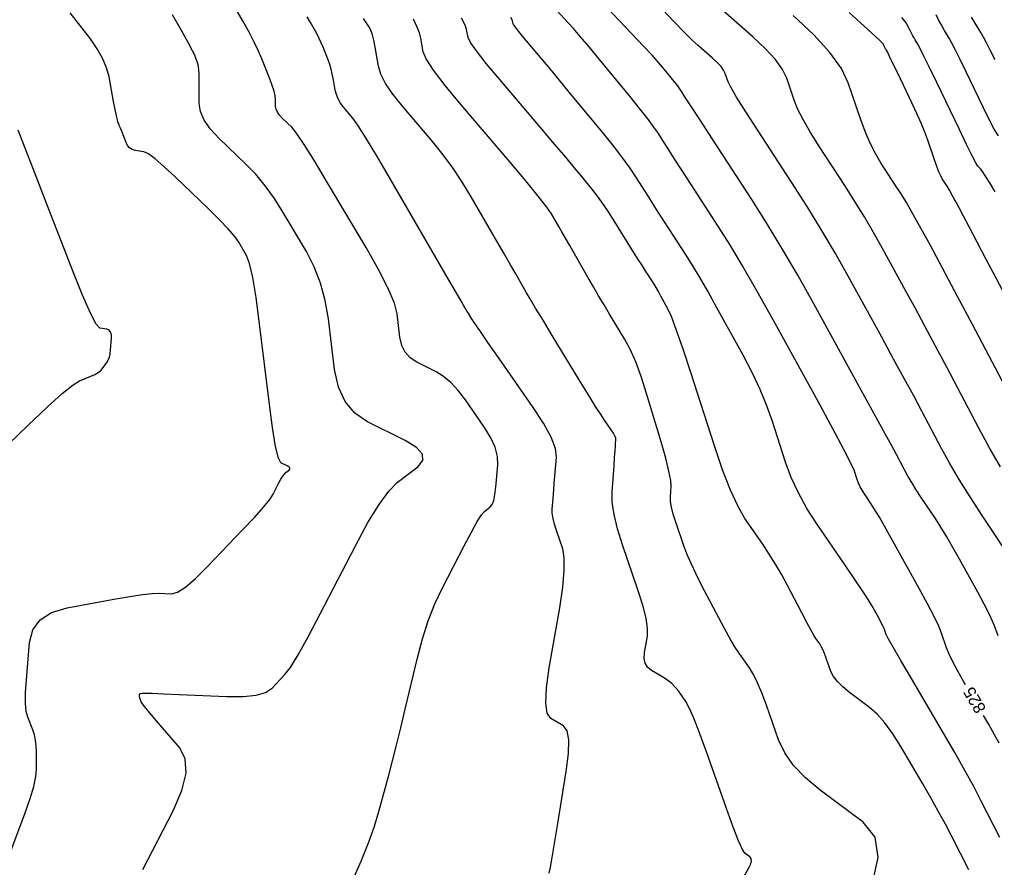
# Model space of a CAD drawing. Extents: x 2082232 to 2083549, y 592624 to 593832.
# Drawn here: x 2082317.4 to 2082374.1, y 593176.1 to 593225.4 of the extents above; entities that cross this region are included whole.
import ezdxf

# ---------------------------------------------------------------- set-up
doc = ezdxf.new("R2010")
doc.units = 0
doc.layers.add('DT_X_Contour_Major', color=7, linetype='Continuous')
doc.layers.add('DT_X_Contour_Minor', color=7, linetype='Continuous')

msp = doc.modelspace()

# ---------------------------------------------------------------- linework, layer by layer
at = {"layer": 'DT_X_Contour_Major'}
for points in [[(2082348.187, 593175.743), (2082348.258, 593176.077), (2082348.363, 593176.65), (2082348.501, 593177.464), (2082348.675, 593178.518), (2082349.182, 593181.648), (2082349.314, 593182.696), (2082349.331, 593183.489), (2082349.231, 593184.029), (2082349.016, 593184.316), (2082348.287, 593184.743), (2082348.076, 593185.047), (2082347.99, 593185.639), (2082348.029, 593186.519), (2082348.194, 593187.687), (2082348.799, 593191.185), (2082348.98, 593192.383), (2082349.07, 593193.353), (2082349.069, 593194.095), (2082348.977, 593194.609), (2082348.61, 593195.674), (2082348.492, 593196.052), (2082348.412, 593196.388), (2082348.371, 593196.681), (2082348.368, 593196.931), (2082348.412, 593197.541), (2082348.431, 593197.793), (2082348.454, 593198.093), (2082348.483, 593198.441), (2082348.516, 593198.837), (2082348.611, 593199.956), (2082348.551, 593200.454), (2082348.299, 593201.109), (2082347.856, 593201.921), (2082347.222, 593202.891), (2082345.276, 593205.685), (2082344.628, 593206.617), (2082344.144, 593207.317), (2082343.824, 593207.786), (2082343.668, 593208.023), (2082343.47, 593208.347), (2082343.403, 593208.458), (2082343.349, 593208.547), (2082343.309, 593208.614), (2082343.282, 593208.66), (2082343.229, 593208.753), (2082343.099, 593208.979), (2082342.748, 593209.584), (2082342.177, 593210.571), (2082341.384, 593211.938), (2082338.978, 593216.092), (2082338.163, 593217.484), (2082337.523, 593218.547), (2082337.059, 593219.279), (2082336.769, 593219.681), (2082336.231, 593220.314), (2082336.049, 593220.555), (2082335.907, 593220.801), (2082335.803, 593221.053), (2082335.74, 593221.312), (2082335.622, 593222.008), (2082335.57, 593222.271), (2082335.502, 593222.537), (2082335.418, 593222.806), (2082335.318, 593223.079), (2082335.03, 593223.809), (2082334.922, 593224.072), (2082334.813, 593224.316), (2082334.704, 593224.54), (2082334.595, 593224.744), (2082334.302, 593225.26), (2082334.106, 593225.585)], [(2082372.406, 593186.718), (2082372.32, 593186.863), (2082371.96, 593187.493), (2082371.672, 593188.034), (2082371.455, 593188.488), (2082371.31, 593188.854), (2082371.016, 593189.712), (2082370.853, 593190.115), (2082370.582, 593190.681), (2082370.204, 593191.409), (2082369.718, 593192.3), (2082368.281, 593194.892), (2082367.791, 593195.768), (2082367.401, 593196.455), (2082367.108, 593196.95), (2082366.915, 593197.255), (2082366.531, 593197.814), (2082366.397, 593198.023), (2082366.282, 593198.232), (2082366.186, 593198.44), (2082366.109, 593198.647), (2082365.931, 593199.199), (2082365.75, 593199.604), (2082365.34, 593200.403), (2082364.701, 593201.597), (2082363.833, 593203.186), (2082361.215, 593207.949), (2082360.281, 593209.627), (2082359.442, 593211.089), (2082358.699, 593212.335), (2082358.05, 593213.365), (2082356.448, 593215.823), (2082355.903, 593216.661), (2082355.468, 593217.332), (2082355.144, 593217.835), (2082354.93, 593218.171), (2082354.508, 593218.844), (2082354.287, 593219.165), (2082353.94, 593219.624), (2082353.469, 593220.221), (2082352.872, 593220.955), (2082351.114, 593223.099), (2082350.506, 593223.835), (2082350, 593224.437), (2082349.595, 593224.903), (2082349.294, 593225.235), (2082348.625, 593225.941)], [(2082374.571, 593209.676), (2082374.031, 593210.699), (2082373.607, 593211.502), (2082372.63, 593213.351), (2082372.3, 593213.973), (2082372.044, 593214.455), (2082371.863, 593214.796), (2082371.755, 593214.996), (2082371.565, 593215.34), (2082371.493, 593215.468), (2082371.42, 593215.594), (2082371.344, 593215.718), (2082371.266, 593215.839), (2082371.057, 593216.161), (2082370.97, 593216.32), (2082370.866, 593216.557), (2082370.744, 593216.871), (2082370.606, 593217.263), (2082370.214, 593218.412), (2082370.046, 593218.87), (2082369.838, 593219.383), (2082369.588, 593219.949), (2082369.298, 593220.57), (2082368.468, 593222.297), (2082368.194, 593222.867), (2082367.993, 593223.282), (2082367.866, 593223.543), (2082367.812, 593223.648), (2082367.767, 593223.722), (2082367.749, 593223.753), (2082367.729, 593223.788), (2082367.707, 593223.829), (2082367.684, 593223.875), (2082367.619, 593224.003), (2082367.383, 593224.238), (2082366.725, 593224.847), (2082365.644, 593225.828)], [(2082374.372, 593183.301), (2082374.082, 593183.834), (2082373.749, 593184.423), (2082373.468, 593184.907)]]:
    msp.add_lwpolyline(points, dxfattribs=at)
at = {"layer": 'DT_X_Contour_Minor'}
for points in [[(2082336.715, 593175.247), (2082337.24, 593176.434), (2082337.676, 593177.509), (2082338.024, 593178.471), (2082338.283, 593179.321), (2082338.856, 593181.439), (2082339.078, 593182.275), (2082339.311, 593183.193), (2082339.557, 593184.194), (2082339.815, 593185.277), (2082340.519, 593188.275), (2082340.809, 593189.373), (2082341.15, 593190.418), (2082341.543, 593191.41), (2082341.986, 593192.349), (2082343.237, 593194.781), (2082343.663, 593195.591), (2082344.003, 593196.197), (2082344.256, 593196.598), (2082344.423, 593196.796), (2082344.754, 593197.05), (2082344.867, 593197.194), (2082344.96, 593197.435), (2082345.032, 593197.773), (2082345.083, 593198.208), (2082345.192, 593199.496), (2082345.175, 593199.995), (2082345.043, 593200.523), (2082344.796, 593201.082), (2082344.433, 593201.67), (2082343.312, 593203.28), (2082342.89, 593203.835), (2082342.468, 593204.292), (2082342.044, 593204.651), (2082341.619, 593204.913), (2082340.483, 593205.481), (2082340.103, 593205.731), (2082339.813, 593206.055), (2082339.615, 593206.454), (2082339.507, 593206.927), (2082339.341, 593208.289), (2082339.181, 593208.913), (2082338.826, 593209.764), (2082338.277, 593210.842), (2082337.534, 593212.147), (2082335.291, 593215.928), (2082334.53, 593217.194), (2082333.929, 593218.152), (2082333.488, 593218.805), (2082333.207, 593219.151), (2082332.673, 593219.666), (2082332.497, 593219.854), (2082332.372, 593220.034), (2082332.296, 593220.206), (2082332.271, 593220.369), (2082332.27, 593220.793), (2082332.248, 593220.986), (2082332.184, 593221.247), (2082332.077, 593221.577), (2082331.928, 593221.975), (2082331.473, 593223.129), (2082331.276, 593223.59), (2082331.029, 593224.108), (2082330.73, 593224.684), (2082330.381, 593225.317), (2082329.38, 593227.082)], [(2082374.309, 593189.557), (2082374.093, 593190.132), (2082373.826, 593190.747), (2082373.506, 593191.403), (2082373.134, 593192.1), (2082372.073, 593194.014), (2082371.686, 593194.7), (2082371.322, 593195.322), (2082370.981, 593195.88), (2082370.662, 593196.375), (2082369.841, 593197.608), (2082369.55, 593198.055), (2082369.291, 593198.471), (2082369.064, 593198.854), (2082368.87, 593199.207), (2082368.396, 593200.104), (2082368.121, 593200.615), (2082367.652, 593201.475), (2082366.99, 593202.685), (2082366.134, 593204.245), (2082363.592, 593208.869), (2082362.652, 593210.55), (2082361.736, 593212.125), (2082360.844, 593213.594), (2082359.978, 593214.958), (2082357.7, 593218.452), (2082356.947, 593219.608), (2082356.396, 593220.454), (2082356.048, 593220.99), (2082355.901, 593221.218), (2082355.78, 593221.41), (2082355.717, 593221.502), (2082355.618, 593221.634), (2082355.483, 593221.805), (2082355.312, 593222.015), (2082354.808, 593222.629), (2082354.555, 593222.924), (2082354.172, 593223.347), (2082353.659, 593223.899), (2082353.018, 593224.58), (2082351.134, 593226.568)], [(2082375.383, 593193.555), (2082373.387, 593196.557), (2082372.677, 593197.645), (2082372.047, 593198.655), (2082371.496, 593199.589), (2082371.024, 593200.446), (2082369.87, 593202.629), (2082369.399, 593203.512), (2082368.854, 593204.524), (2082368.234, 593205.664), (2082367.539, 593206.932), (2082365.586, 593210.487), (2082364.843, 593211.808), (2082364.082, 593213.107), (2082363.301, 593214.384), (2082362.501, 593215.637), (2082360.341, 593218.951), (2082359.625, 593220.061), (2082359.095, 593220.905), (2082358.753, 593221.484), (2082358.598, 593221.797), (2082358.433, 593222.279), (2082358.341, 593222.471), (2082358.187, 593222.685), (2082357.971, 593222.922), (2082357.694, 593223.18), (2082356.872, 593223.899), (2082356.51, 593224.233), (2082356.04, 593224.694), (2082355.462, 593225.283), (2082354.775, 593226.001)], [(2082374.444, 593199.381), (2082373.838, 593200.459), (2082373.177, 593201.686), (2082371.344, 593205.155), (2082370.678, 593206.41), (2082370.056, 593207.572), (2082369.478, 593208.642), (2082368.944, 593209.62), (2082367.579, 593212.104), (2082367.06, 593213.028), (2082366.528, 593213.936), (2082365.982, 593214.828), (2082365.423, 593215.705), (2082363.913, 593218.021), (2082363.397, 593218.841), (2082362.981, 593219.565), (2082362.666, 593220.192), (2082362.451, 593220.723), (2082362.012, 593222.01), (2082361.765, 593222.523), (2082361.354, 593223.094), (2082360.778, 593223.725), (2082360.037, 593224.416), (2082357.843, 593226.336)], [(2082316.801, 593176.861), (2082317.693, 593179.255), (2082317.986, 593180.087), (2082318.195, 593180.787), (2082318.319, 593181.355), (2082318.36, 593181.791), (2082318.357, 593182.778), (2082318.342, 593183.136), (2082318.3, 593183.471), (2082318.231, 593183.783), (2082318.135, 593184.072), (2082317.842, 593184.81), (2082317.755, 593185.154), (2082317.713, 593185.633), (2082317.716, 593186.247), (2082317.765, 593186.995), (2082317.955, 593189.171), (2082318.144, 593189.908), (2082318.571, 593190.489), (2082319.236, 593190.913), (2082320.137, 593191.18), (2082322.857, 593191.683), (2082323.785, 593191.846), (2082324.529, 593191.959), (2082325.088, 593192.023), (2082325.464, 593192.035), (2082326.22, 593192.003), (2082326.564, 593192.092), (2082327.028, 593192.385), (2082327.611, 593192.881), (2082328.315, 593193.58), (2082330.352, 593195.716), (2082331.036, 593196.447), (2082331.56, 593197.038), (2082331.924, 593197.491), (2082332.129, 593197.803), (2082332.462, 593198.451), (2082332.581, 593198.671), (2082332.687, 593198.844), (2082332.78, 593198.97), (2082332.86, 593199.05), (2082333.056, 593199.202), (2082333.104, 593199.26), (2082333.1, 593199.321), (2082333.044, 593199.384), (2082332.935, 593199.45), (2082332.577, 593199.629), (2082332.434, 593199.9), (2082332.272, 593200.581), (2082332.091, 593201.671), (2082331.893, 593203.17), (2082331.338, 593207.712), (2082331.135, 593209.238), (2082330.941, 593210.41), (2082330.757, 593211.228), (2082330.582, 593211.692), (2082330.128, 593212.456), (2082329.89, 593212.794), (2082329.513, 593213.233), (2082329, 593213.774), (2082328.348, 593214.416), (2082326.428, 593216.265), (2082325.774, 593216.875), (2082325.252, 593217.321), (2082324.863, 593217.601), (2082324.607, 593217.716), (2082324.099, 593217.803), (2082323.923, 593217.856), (2082323.775, 593217.95), (2082323.656, 593218.084), (2082323.566, 593218.259), (2082323.294, 593218.959), (2082323.238, 593219.104), (2082323.194, 593219.217), (2082323.163, 593219.296), (2082323.097, 593219.462), (2082323.063, 593219.584), (2082323.009, 593219.823), (2082322.937, 593220.181), (2082322.845, 593220.656), (2082322.575, 593222.082), (2082322.431, 593222.621), (2082322.202, 593223.169), (2082321.887, 593223.727), (2082321.488, 593224.294), (2082320.31, 593225.817)], [(2082324.535, 593175.954), (2082326.301, 593179.367), (2082326.821, 593180.555), (2082327.059, 593181.561), (2082327.015, 593182.385), (2082326.688, 593183.025), (2082325.438, 593184.49), (2082325.025, 593184.978), (2082324.723, 593185.345), (2082324.532, 593185.59), (2082324.452, 593185.713), (2082324.386, 593185.878), (2082324.365, 593185.936), (2082324.35, 593185.985), (2082324.343, 593186.025), (2082324.342, 593186.058), (2082324.348, 593186.132), (2082324.355, 593186.157), (2082324.369, 593186.177), (2082324.392, 593186.191), (2082324.423, 593186.2), (2082324.515, 593186.217), (2082324.676, 593186.217), (2082325.087, 593186.205), (2082325.749, 593186.179), (2082326.663, 593186.141), (2082329.433, 593186.021), (2082330.377, 593186.018), (2082331.129, 593186.097), (2082331.69, 593186.26), (2082332.06, 593186.506), (2082332.791, 593187.273), (2082333.127, 593187.711), (2082333.585, 593188.449), (2082334.167, 593189.487), (2082334.871, 593190.825), (2082336.913, 593194.794), (2082337.639, 593196.14), (2082338.287, 593197.201), (2082338.857, 593197.977), (2082339.348, 593198.467), (2082340.553, 593199.396), (2082340.845, 593199.752), (2082340.819, 593200.124), (2082340.474, 593200.512), (2082339.811, 593200.915), (2082337.616, 593202.012), (2082336.879, 593202.51), (2082336.314, 593203.182), (2082335.921, 593204.029), (2082335.7, 593205.049), (2082335.339, 593208), (2082335.158, 593209.076), (2082334.884, 593210.087), (2082334.517, 593211.035), (2082334.058, 593211.919), (2082332.71, 593214.192), (2082332.195, 593215.008), (2082331.661, 593215.75), (2082331.109, 593216.419), (2082330.538, 593217.014), (2082328.991, 593218.503), (2082328.483, 593219.049), (2082328.12, 593219.571), (2082327.902, 593220.067), (2082327.828, 593220.539), (2082327.825, 593221.765), (2082327.817, 593222.185), (2082327.795, 593222.525), (2082327.759, 593222.786), (2082327.71, 593222.968), (2082327.561, 593223.347), (2082327.438, 593223.601), (2082327.182, 593224.08), (2082326.793, 593224.782), (2082326.27, 593225.708)], [(2082359.501, 593175.482), (2082359.829, 593176.076), (2082359.923, 593176.281), (2082359.961, 593176.449), (2082359.941, 593176.582), (2082359.864, 593176.679), (2082359.582, 593176.89), (2082359.435, 593177.113), (2082359.205, 593177.624), (2082358.894, 593178.422), (2082358.5, 593179.509), (2082357.339, 593182.789), (2082356.938, 593183.895), (2082356.605, 593184.752), (2082356.339, 593185.36), (2082356.142, 593185.719), (2082355.706, 593186.345), (2082355.529, 593186.57), (2082355.328, 593186.775), (2082355.101, 593186.959), (2082354.848, 593187.125), (2082354.141, 593187.538), (2082353.916, 593187.72), (2082353.774, 593187.952), (2082353.714, 593188.237), (2082353.736, 593188.574), (2082353.903, 593189.54), (2082353.915, 593189.98), (2082353.828, 593190.576), (2082353.64, 593191.326), (2082353.351, 593192.231), (2082352.449, 593194.851), (2082352.158, 593195.782), (2082351.962, 593196.607), (2082351.86, 593197.327), (2082351.853, 593197.942), (2082351.961, 593199.442), (2082351.998, 593199.945), (2082352.026, 593200.328), (2082352.045, 593200.591), (2082352.056, 593200.735), (2082352.075, 593200.959), (2082352.063, 593201.059), (2082352.013, 593201.19), (2082351.924, 593201.353), (2082351.797, 593201.547), (2082351.407, 593202.107), (2082351.206, 593202.411), (2082350.893, 593202.905), (2082350.47, 593203.588), (2082349.936, 593204.46), (2082348.365, 593207.037), (2082347.83, 593207.917), (2082347.402, 593208.625), (2082347.082, 593209.161), (2082346.87, 593209.525), (2082346.447, 593210.266), (2082346.243, 593210.623), (2082345.944, 593211.141), (2082345.553, 593211.818), (2082345.068, 593212.655), (2082343.651, 593215.1), (2082343.108, 593215.995), (2082342.54, 593216.846), (2082341.947, 593217.652), (2082341.33, 593218.415), (2082339.652, 593220.389), (2082339.092, 593221.089), (2082338.673, 593221.709), (2082338.392, 593222.249), (2082338.252, 593222.708), (2082338.064, 593223.826), (2082337.988, 593224.215), (2082337.901, 593224.543), (2082337.804, 593224.812), (2082337.695, 593225.019), (2082337.393, 593225.492)], [(2082366.996, 593175.156), (2082367.328, 593176.656), (2082367.15, 593177.836), (2082366.465, 593178.698), (2082363.959, 593180.572), (2082363.103, 593181.282), (2082362.415, 593182.006), (2082361.895, 593182.744), (2082361.542, 593183.496), (2082360.826, 593185.521), (2082360.563, 593186.226), (2082360.31, 593186.822), (2082360.069, 593187.308), (2082359.838, 593187.686), (2082359.238, 593188.547), (2082358.996, 593188.917), (2082358.718, 593189.382), (2082358.404, 593189.94), (2082358.056, 593190.592), (2082357.079, 593192.458), (2082356.737, 593193.132), (2082356.445, 593193.755), (2082356.201, 593194.327), (2082356.006, 593194.848), (2082355.551, 593196.169), (2082355.403, 593196.633), (2082355.303, 593197.031), (2082355.25, 593197.364), (2082355.243, 593197.633), (2082355.289, 593198.262), (2082355.264, 593198.601), (2082355.158, 593199.144), (2082354.968, 593199.892), (2082354.696, 593200.844), (2082353.861, 593203.657), (2082353.546, 593204.647), (2082353.228, 593205.508), (2082352.905, 593206.24), (2082352.58, 593206.842), (2082351.706, 593208.275), (2082351.382, 593208.81), (2082351.066, 593209.341), (2082350.758, 593209.868), (2082350.457, 593210.39), (2082349.666, 593211.778), (2082349.386, 593212.268), (2082349.14, 593212.697), (2082348.929, 593213.064), (2082348.752, 593213.371), (2082348.325, 593214.109), (2082348.052, 593214.506), (2082347.556, 593215.145), (2082346.835, 593216.026), (2082345.891, 593217.148), (2082343.072, 593220.463), (2082342.142, 593221.589), (2082341.462, 593222.477), (2082341.035, 593223.129), (2082340.859, 593223.545), (2082340.725, 593224.339), (2082340.642, 593224.66), (2082340.496, 593225.026), (2082340.285, 593225.437)], [(2082372.602, 593175.932), (2082371.622, 593177.86), (2082371.241, 593178.594), (2082370.832, 593179.351), (2082370.396, 593180.13), (2082369.932, 593180.932), (2082368.659, 593183.101), (2082368.186, 593183.853), (2082367.724, 593184.484), (2082367.271, 593184.993), (2082366.829, 593185.381), (2082365.663, 593186.252), (2082365.268, 593186.574), (2082364.957, 593186.887), (2082364.729, 593187.19), (2082364.585, 593187.483), (2082364.313, 593188.253), (2082364.213, 593188.52), (2082364.117, 593188.747), (2082364.025, 593188.932), (2082363.938, 593189.075), (2082363.71, 593189.402), (2082363.594, 593189.587), (2082363.42, 593189.895), (2082363.186, 593190.326), (2082362.893, 593190.88), (2082362.033, 593192.524), (2082361.702, 593193.133), (2082361.356, 593193.73), (2082360.993, 593194.313), (2082360.613, 593194.883), (2082359.581, 593196.386), (2082359.178, 593197.076), (2082358.745, 593198.02), (2082358.281, 593199.217), (2082357.787, 593200.667), (2082356.428, 593204.872), (2082355.963, 593206.286), (2082355.587, 593207.377), (2082355.3, 593208.143), (2082355.101, 593208.585), (2082354.691, 593209.331), (2082354.545, 593209.594), (2082354.413, 593209.823), (2082354.297, 593210.018), (2082354.195, 593210.18), (2082353.944, 593210.565), (2082353.814, 593210.767), (2082353.611, 593211.087), (2082353.335, 593211.524), (2082352.987, 593212.078), (2082351.962, 593213.71), (2082351.594, 593214.286), (2082351.256, 593214.787), (2082350.951, 593215.213), (2082350.676, 593215.566), (2082349.986, 593216.407), (2082349.648, 593216.814), (2082349.152, 593217.404), (2082348.498, 593218.178), (2082347.685, 593219.135), (2082345.308, 593221.932), (2082344.524, 593222.872), (2082343.955, 593223.594), (2082343.602, 593224.097), (2082343.465, 593224.383), (2082343.386, 593224.852), (2082343.297, 593225.104), (2082343.091, 593225.508)], [(2082374.406, 593177.816), (2082373.332, 593179.929), (2082372.892, 593180.771), (2082372.378, 593181.712), (2082371.79, 593182.753), (2082371.129, 593183.894), (2082369.265, 593187.067), (2082368.65, 593188.12), (2082368.201, 593188.897), (2082367.92, 593189.399), (2082367.806, 593189.627), (2082367.724, 593189.866), (2082367.678, 593189.979), (2082367.603, 593190.137), (2082367.497, 593190.34), (2082367.362, 593190.589), (2082366.961, 593191.312), (2082366.751, 593191.663), (2082366.425, 593192.171), (2082365.981, 593192.837), (2082365.419, 593193.661), (2082363.765, 593196.068), (2082363.186, 593196.969), (2082362.691, 593197.868), (2082362.278, 593198.764), (2082361.948, 593199.657), (2082361.179, 593202.035), (2082360.856, 593202.945), (2082360.463, 593203.89), (2082360, 593204.87), (2082359.467, 593205.885), (2082357.953, 593208.64), (2082357.413, 593209.611), (2082356.928, 593210.456), (2082356.498, 593211.177), (2082356.123, 593211.772), (2082355.196, 593213.194), (2082354.858, 593213.714), (2082354.539, 593214.21), (2082354.239, 593214.68), (2082353.959, 593215.124), (2082353.235, 593216.277), (2082352.908, 593216.764), (2082352.471, 593217.36), (2082351.923, 593218.066), (2082351.264, 593218.882), (2082349.361, 593221.202), (2082348.701, 593222.004), (2082348.152, 593222.67), (2082347.711, 593223.2), (2082347.38, 593223.593), (2082346.643, 593224.46), (2082346.4, 593224.752), (2082346.224, 593224.976), (2082346.114, 593225.132), (2082346.072, 593225.22), (2082346.047, 593225.366), (2082345.952, 593225.549)], [(2082375.331, 593202.925), (2082372.818, 593207.681), (2082371.956, 593209.307), (2082371.258, 593210.621), (2082370.722, 593211.621), (2082370.35, 593212.308), (2082369.572, 593213.722), (2082369.277, 593214.248), (2082368.974, 593214.765), (2082368.663, 593215.273), (2082368.344, 593215.772), (2082367.485, 593217.091), (2082367.169, 593217.621), (2082366.868, 593218.225), (2082366.58, 593218.901), (2082366.305, 593219.649), (2082365.591, 593221.741), (2082365.19, 593222.574), (2082364.521, 593223.503), (2082363.584, 593224.529), (2082362.381, 593225.651)], [(2082374.146, 593215.391), (2082373.827, 593215.918), (2082373.581, 593216.314), (2082373.408, 593216.578), (2082373.308, 593216.711), (2082373.139, 593216.89), (2082373.023, 593217.076), (2082372.801, 593217.498), (2082372.472, 593218.158), (2082372.038, 593219.055), (2082370.737, 593221.763), (2082370.303, 593222.664), (2082369.976, 593223.335), (2082369.756, 593223.777), (2082369.643, 593223.989), (2082369.484, 593224.25), (2082369.421, 593224.356), (2082369.352, 593224.481), (2082369.276, 593224.623), (2082369.194, 593224.783), (2082368.965, 593225.233), (2082368.701, 593225.551)], [(2082374.33, 593218.652), (2082374.09, 593219.051), (2082373.795, 593219.606), (2082373.444, 593220.317), (2082372.434, 593222.419), (2082372.09, 593223.13), (2082371.815, 593223.686), (2082371.609, 593224.086), (2082371.473, 593224.331), (2082371.201, 593224.777), (2082371.094, 593224.96), (2082370.975, 593225.173), (2082370.845, 593225.417), (2082370.703, 593225.691)], [(2082374.131, 593223.075), (2082373.878, 593223.596), (2082373.655, 593224.036), (2082373.463, 593224.395), (2082373.303, 593224.672), (2082372.918, 593225.305), (2082372.766, 593225.563)], [(2082314.505, 593198.58), (2082317.851, 593201.794), (2082318.98, 593202.861), (2082319.857, 593203.65), (2082320.483, 593204.164), (2082320.858, 593204.4), (2082321.521, 593204.661), (2082321.75, 593204.763), (2082321.94, 593204.872), (2082322.091, 593204.99), (2082322.203, 593205.115), (2082322.449, 593205.459), (2082322.532, 593205.602), (2082322.596, 593205.774), (2082322.642, 593205.975), (2082322.668, 593206.205), (2082322.714, 593206.855), (2082322.71, 593207.072), (2082322.664, 593207.234), (2082322.577, 593207.342), (2082322.447, 593207.395), (2082322.045, 593207.464), (2082321.832, 593207.694), (2082321.495, 593208.334), (2082321.035, 593209.383), (2082320.45, 593210.842), (2082318.727, 593215.277), (2082318.135, 593216.799), (2082317.652, 593218.038), (2082317.279, 593218.994)]]:
    msp.add_lwpolyline(points, dxfattribs=at)

# ---------------------------------------------------------------- texts
at = {"layer": 'DT_X_Contour_Major'}
msp.add_text('825', height=0.7, rotation=120.3968, dxfattribs=at).set_placement((2082373.639, 593185.308))

doc.saveas('drawing.dxf')
